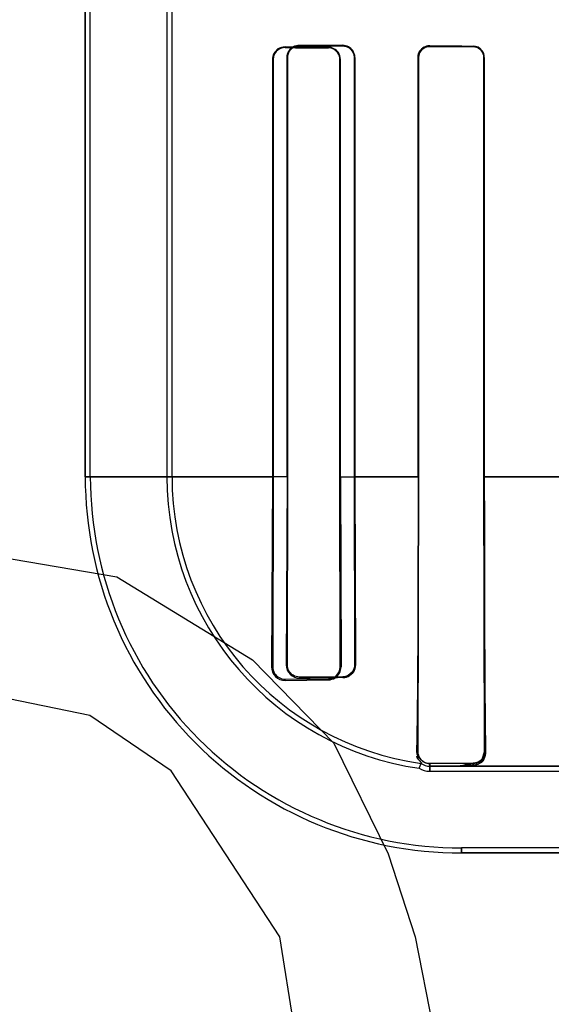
# Model space of a CAD drawing. Header units: millimetres. Extents: x 0 to 297, y 0 to 210.
# Tile 340 of 438: x 242.066 to 242.176, y 156.825 to 157.029. Entities that reach past the tile are written whole.
import ezdxf

# ---------------------------------------------------------------- set-up
doc = ezdxf.new("R2010")
doc.units = ezdxf.units.MM
doc.header["$LTSCALE"] = 16.335
doc.layers.get('0').update_dxf_attribs({"linetype": 'CONTINUOUS'})
for name, color, linetype in [('AXES_REF', 7, 'CONTINUOUS'), ('INTFCLR_1', 7, 'CONTINUOUS'), ('INTFCLR_72935', 7, 'CONTINUOUS')]:
    doc.layers.add(name, color=color, linetype=linetype)

msp = doc.modelspace()

# ---------------------------------------------------------------- linework, layer by layer
at = {"color": 7, "linetype": 'Continuous'}
for p, q in [((242.0519733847, 156.9189782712), (242.0857233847, 156.913233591)), ((242.0857233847, 156.913233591), (242.1138484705, 156.8959995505)), ((242.1138484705, 156.8959995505), (242.1307234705, 156.87876551)), ((242.0800984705, 156.8845101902), (242.0519733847, 156.8902548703)), ((242.0969734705, 156.8730208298), (242.0800984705, 156.8845101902)), ((242.1307234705, 156.87876551), (242.1419734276, 156.8557867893)), ((242.1194733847, 156.8385527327), (242.0969734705, 156.8730208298)), ((242.1419734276, 156.8557867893), (242.1475984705, 156.8385527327)), ((242.1250984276, 156.8040846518), (242.1194733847, 156.8385527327)), ((242.1475984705, 156.8385527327), (242.1532233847, 156.8098293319))]:
    msp.add_line(p, q, dxfattribs=at)
for radius in [5.8174969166, 5.817, 5.7797484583]:
    msp.add_circle((241.4979109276, 154.8339782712), radius, dxfattribs=at)
msp.add_arc((241.4979109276, 154.8339782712), 5.76, 278.2771290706, 261.7228709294, dxfattribs=at)
at = {"layer": 'AXES_REF', "color": 9, "linetype": 'Continuous'}
msp.add_circle((241.4979109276, 154.8339782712), 3.5571461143, dxfattribs=at)
at = {"layer": 'AXES_REF', "color": 7, "linetype": 'Continuous'}
msp.add_arc((241.4979109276, 154.8339782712), 5.892, 113.0826660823, 66.91733391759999, dxfattribs=at)
at = {"layer": 'AXES_REF', "color": 9, "linetype": 'Continuous'}
msp.add_arc((241.4979109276, 154.8339782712), 5.3067073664, 94.4118118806, 85.5881881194, dxfattribs=at)
at = {"layer": 'INTFCLR_1', "color": 6, "linetype": 'Continuous'}
for p, q in [((242.0791474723, 156.9339697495), (242.0791474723, 158.5359697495)), ((242.0802054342, 156.9339697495), (242.0802054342, 158.5359798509)), ((242.0960895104, 157.0345241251), (242.0960895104, 156.9339697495)), ((242.0971474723, 156.9339697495), (242.0971474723, 157.0345241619)), ((242.1179704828, 157.0205515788), (242.1179704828, 156.9339697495)), ((242.1181225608, 157.0205515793), (242.1181225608, 156.9339697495)), ((242.1319526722, 156.9339697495), (242.1319526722, 157.0205515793)), ((242.13207717, 156.9339697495), (242.13207717, 157.0205515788)), ((242.1481765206, 157.0209697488), (242.1481765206, 156.9339697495)), ((242.1482853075, 157.0209697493), (242.1482853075, 156.9339697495)), ((242.1618148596, 156.9339697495), (242.1618148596, 157.0209697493)), ((242.1619132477, 156.9339697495), (242.1619132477, 157.0209697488)), ((242.1179704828, 156.9339697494), (242.1177842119, 156.8945515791)), ((242.1181225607, 156.9339697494), (242.1180373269, 156.8945515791)), ((242.1320241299, 156.8945515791), (242.1319526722, 156.9339697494)), ((242.13207717, 156.9339697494), (242.1322013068, 156.8945515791)), ((242.1482853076, 156.9339697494), (242.1481320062, 156.8769697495)), ((242.1619525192, 156.8769697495), (242.1618148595, 156.9339697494)), ((242.1205786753, 156.8920166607), (242.1295786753, 156.892079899)), ((242.1205786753, 156.891759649), (242.1295786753, 156.8918781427)), ((242.1484093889, 156.8735402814), (242.1488010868, 156.8745531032)), ((242.1505786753, 156.8745186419), (242.1595786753, 156.8745677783)), ((242.1571474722, 156.8739697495), (242.1505786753, 156.8739697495)), ((242.1505786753, 156.8729117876), (242.3006330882, 156.8729117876)), ((242.6630098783, 156.8570277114), (242.1571474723, 156.8570277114))]:
    msp.add_line(p, q, dxfattribs=at)
at = {"layer": 'INTFCLR_1', "color": 7, "linetype": 'Continuous'}
for p, q in [((242.1205786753, 157.0229919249), (242.119843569, 157.0228834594)), ((242.1615658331, 156.8756519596), (242.1619525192, 156.8769697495)), ((242.1605880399, 156.8744212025), (242.1601866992, 156.8742747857)), ((242.1609521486, 156.8746224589), (242.1605880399, 156.8744212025)), ((242.1601866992, 156.8742747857), (242.1595786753, 156.8741855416))]:
    msp.add_line(p, q, dxfattribs=at)
at = {"layer": 'INTFCLR_1', "color": 9, "linetype": 'Continuous'}
for p, q in [((242.1205786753, 157.0229919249), (242.1205786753, 157.0231368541)), ((242.1295786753, 157.0230673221), (242.1295786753, 157.0229386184)), ((242.1505786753, 157.0232528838), (242.1505786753, 157.023359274)), ((242.1595786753, 157.0233150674), (242.1595786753, 157.0232148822)), ((242.1179704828, 157.0205515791), (242.1181225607, 157.0205515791)), ((242.1319526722, 157.0205515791), (242.13207717, 157.0205515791)), ((242.1481765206, 157.0209697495), (242.1482853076, 157.0209697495)), ((242.1618148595, 157.0209697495), (242.1619132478, 157.0209697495)), ((242.0791474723, 156.9339684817), (242.1181237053, 156.9339684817)), ((242.1319528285, 156.9339684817), (242.1482854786, 156.9339684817)), ((242.1618155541, 156.9339684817), (242.1784034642, 156.9339684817)), ((242.1180373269, 156.8945515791), (242.1177842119, 156.8945515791)), ((242.1322013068, 156.8945515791), (242.1320241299, 156.8945515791)), ((242.1205786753, 156.891759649), (242.1205786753, 156.8920166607)), ((242.1295786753, 156.892079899), (242.1295786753, 156.8918781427)), ((242.1478261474, 156.8769697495), (242.1481320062, 156.8769697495)), ((242.162190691, 156.8769697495), (242.1619525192, 156.8769697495)), ((242.1505786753, 156.8729117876), (242.1505786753, 156.8745186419)), ((242.1595786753, 156.8745677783), (242.1595786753, 156.8741855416)), ((242.3006329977, 156.8739697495), (242.1571474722, 156.8739697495)), ((242.1571474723, 156.8570277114), (242.1571474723, 156.8559697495)), ((242.6630093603, 156.8559697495), (242.157147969, 156.8559697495))]:
    msp.add_line(p, q, dxfattribs=at)
at = {"layer": 'INTFCLR_1', "color": 7, "linetype": 'Continuous'}
for points in [[(242.1498335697, 157.023244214), (242.1499075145, 157.0232667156), (242.149983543, 157.0232871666), (242.150061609, 157.0233054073), (242.1501413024, 157.0233212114), (242.1502229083, 157.0233345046), (242.1503074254, 157.0233452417), (242.1503951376, 157.0233531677), (242.1504855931, 157.0233579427), (242.1505786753, 157.023359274)], [(242.1505786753, 157.0232528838), (242.150496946, 157.0232517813), (242.1504145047, 157.0232476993), (242.1503314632, 157.0232405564), (242.1502472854, 157.0232301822), (242.1501627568, 157.0232165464), (242.1500799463, 157.0232000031), (242.1499995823, 157.0231808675), (242.1499210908, 157.0231591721), (242.1498445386, 157.0231350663)]]:
    msp.add_lwpolyline(points, dxfattribs=at)
at = {"layer": 'INTFCLR_1', "color": 6, "linetype": 'Continuous'}
for centre, radius, start, end in [((242.1571474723, 156.9339697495), 0.078, 179.9999999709, 269.9999999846), ((242.1571474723, 156.9339697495), 0.0769420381, 179.9999997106, 269.9999998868), ((242.1571474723, 156.9339697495), 0.06105796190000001, 179.9999996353, 261.772076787), ((242.1571474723, 156.9339697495), 0.06, 180.0000000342, 262.0038577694), ((242.1205300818, 156.8945053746), 0.002746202, 179.0359802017, 271.0139068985), ((242.1505786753, 156.8769697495), 0.003, 233.6632837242, 269.9999999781), ((242.1505786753, 156.8769697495), 0.0040579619, 237.6848816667, 270.0000036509)]:
    msp.add_arc(centre, radius, start, end, dxfattribs=at)
for centre, major_axis, start_param, end_param in [((242.4100786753, 157.0235515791), (0.312931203, 0), -2.752156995, -2.682292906), ((242.4100786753, 157.0235515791), (0.330931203, 0), -2.6358278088, -2.5822577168), ((242.4100786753, 157.0239697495), (0.312931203, 0), -2.5485709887, -2.4989177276), ((242.4100786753, 157.0239697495), (0.330931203, 0), -2.4721230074, -2.4294368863)]:
    msp.add_ellipse(centre, major_axis=major_axis, ratio=0.0034906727, start_param=start_param, end_param=end_param, dxfattribs=at)
for points, knots in [([(242.1205786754, 157.0231368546), (242.1200724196, 157.0231411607), (242.118718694, 157.0227678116), (242.1179704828, 157.0213652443), (242.1179704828, 157.0205515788)], [0, 0, 0, 0, 0.3835585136, 1, 1, 1, 1]), ([(242.13207717, 157.0205515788), (242.13207717, 157.0210438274), (242.1317050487, 157.0223458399), (242.1303591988, 157.0230618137), (242.1295786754, 157.0230673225)], [0, 0, 0, 0, 0.3867472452, 1, 1, 1, 1]), ([(242.1319526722, 157.0205515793), (242.1319526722, 157.0210203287), (242.1315977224, 157.0222571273), (242.1303186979, 157.0229344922), (242.1295786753, 157.0229386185)], [0, 0, 0, 0, 0.3877860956, 1, 1, 1, 1]), ([(242.1619132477, 157.0209697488), (242.1619132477, 157.0214563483), (242.161537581, 157.0226778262), (242.1602820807, 157.0233117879), (242.1595786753, 157.0233150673)], [0, 0, 0, 0, 0.4089028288, 1, 1, 1, 1]), ([(242.1618148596, 157.0209697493), (242.1618148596, 157.0214530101), (242.1614367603, 157.0226264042), (242.1602359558, 157.0232122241), (242.1595786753, 157.0232148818)], [0, 0, 0, 0, 0.4237097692, 1, 1, 1, 1]), ([(242.1481765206, 156.9339697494), (242.1481765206, 156.9334403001), (242.1481764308, 156.9323810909), (242.1481760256, 156.9307914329), (242.1481753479, 156.9291997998), (242.1481743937, 156.9276051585), (242.1481731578, 156.9260066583), (242.1481716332, 156.9244033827), (242.1481698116, 156.9227946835), (242.1481676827, 156.9211797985), (242.148165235, 156.9195583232), (242.1481624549, 156.9179296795), (242.1481593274, 156.9162938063), (242.1481558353, 156.9146504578), (242.1481519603, 156.9130000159), (242.148147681, 156.9113426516), (242.1481429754, 156.909679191), (242.1481378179, 156.9080103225), (242.1481321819, 156.9063373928), (242.1481260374, 156.9046617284), (242.1481193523, 156.9029852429), (242.1481120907, 156.9013099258), (242.1481042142, 156.8996382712), (242.1480956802, 156.8979731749), (242.148086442, 156.8963178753), (242.1480764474, 156.8946759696), (242.1480656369, 156.8930512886), (242.1480539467, 156.8914486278), (242.1480412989, 156.8898724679), (242.1480275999, 156.8883273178), (242.1480127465, 156.8868195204), (242.1479966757, 156.8853598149), (242.1479742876, 156.8835578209), (242.1479445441, 156.8815404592), (242.1478986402, 156.8792180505), (242.1478579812, 156.877741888), (242.1478261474, 156.8769697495)], [0, 0, 0, 0, 0.0278645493, 0.055745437, 0.0836625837, 0.1116310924, 0.1396703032, 0.1677905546, 0.1960104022, 0.2243350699, 0.2527808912, 0.2813476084, 0.3100495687, 0.3388759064, 0.3678360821, 0.3969114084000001, 0.4261021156, 0.4553831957, 0.484743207, 0.5141477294, 0.5435728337, 0.5729761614, 0.6023193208, 0.6315518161, 0.660610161, 0.6894379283, 0.7179657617, 0.7461178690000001, 0.7737870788, 0.800920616, 0.8274412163, 0.8531452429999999, 0.8777485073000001, 0.9222862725, 0.9593283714, 1, 1, 1, 1]), ([(242.1619132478, 156.9339697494), (242.1619132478, 156.9334022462), (242.1619133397, 156.9322671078), (242.1619137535, 156.9305639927), (242.1619144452, 156.9288599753), (242.1619154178, 156.9271545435), (242.1619166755, 156.9254474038), (242.1619182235, 156.9237381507), (242.1619200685, 156.9220266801), (242.1619222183, 156.9203126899), (242.1619246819, 156.918596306), (242.1619274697, 156.9168774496), (242.161930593, 156.9151565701), (242.161934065, 156.9134338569), (242.1619378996, 156.9117101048), (242.1619421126, 156.9099858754), (242.1619467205, 156.908262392), (242.1619517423, 156.9065406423), (242.1619571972, 156.904822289), (242.1619631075, 156.9031088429), (242.1619694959, 156.9014024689), (242.1619763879, 156.8997052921), (242.1619838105, 156.8980199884), (242.1619917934, 156.8963493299), (242.1620003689, 156.8946965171), (242.1620095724, 156.89306505), (242.1620194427, 156.8914587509), (242.1620300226, 156.8898818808), (242.1620413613, 156.8883388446), (242.1620535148, 156.8868345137), (242.1620665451, 156.8853740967), (242.1620805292, 156.8839637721), (242.1621000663, 156.8821996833), (242.1621308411, 156.879874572), (242.1621641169, 156.8780014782), (242.162190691, 156.8769697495)], [0, 0, 0, 0, 0.0298678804, 0.0597427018, 0.0896355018, 0.1195508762, 0.1495001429, 0.179482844, 0.2095094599, 0.2395754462, 0.269690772, 0.2998433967, 0.330039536, 0.3602613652, 0.3905105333, 0.4207613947, 0.4510083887, 0.4812183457, 0.5113780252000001, 0.5414463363, 0.5713981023, 0.6011856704, 0.6307700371, 0.6600970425, 0.6891139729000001, 0.7177592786, 0.7459630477, 0.7736556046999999, 0.8007523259, 0.8271757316, 0.8528316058, 0.8776175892, 0.9014052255, 0.9456817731, 1, 1, 1, 1]), ([(242.1180373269, 156.8945515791), (242.1180350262, 156.8940934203), (242.1183687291, 156.8927793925), (242.1197493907, 156.8920103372), (242.1205786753, 156.8920166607)], [0, 0, 0, 0, 0.3558633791, 1, 1, 1, 1]), ([(242.1295786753, 156.892079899), (242.130160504, 156.8920836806), (242.1314554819, 156.8925638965), (242.1320268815, 156.8938798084), (242.1320241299, 156.8945515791)], [0, 0, 0, 0, 0.4641296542, 1, 1, 1, 1]), ([(242.1295786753, 156.8918781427), (242.1300667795, 156.8918833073), (242.131431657, 156.8922605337), (242.1322084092, 156.8936973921), (242.1322013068, 156.8945515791)], [0, 0, 0, 0, 0.3636400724, 1, 1, 1, 1]), ([(242.1481320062, 156.8769697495), (242.1481285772, 156.8764974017), (242.1484779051, 156.8752215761), (242.149806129, 156.874514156), (242.1505786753, 156.8745186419)], [0, 0, 0, 0, 0.3794303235, 1, 1, 1, 1]), ([(242.1571474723, 156.8739697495), (242.1566987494, 156.8739697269), (242.1548737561, 156.8739482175), (242.1580238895, 156.8742127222), (242.1588724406, 156.8741732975), (242.1595786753, 156.8741855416)], [0, 0, 0, 0, 0.2623407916, 0.58704572, 1, 1, 1, 1])]:
    msp.add_open_spline(points, degree=3, knots=knots, dxfattribs=at)
at = {"layer": 'INTFCLR_1', "color": 7, "linetype": 'Continuous'}
for points, knots in [([(242.1205786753, 157.0229919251), (242.1200863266, 157.0229880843), (242.1188087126, 157.0226303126), (242.1181196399, 157.0213045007), (242.1181225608, 157.0205515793)], [0, 0, 0, 0, 0.3953805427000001, 1, 1, 1, 1]), ([(242.1505786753, 157.0233592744), (242.1500527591, 157.0233533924), (242.1487933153, 157.0229578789), (242.1481739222, 157.0216649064), (242.1481765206, 157.0209697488)], [0, 0, 0, 0, 0.4307134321, 1, 1, 1, 1]), ([(242.1481765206, 157.0209697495), (242.148176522, 157.0214622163), (242.1484985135, 157.0224746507), (242.1493633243, 157.0230927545), (242.1498335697, 157.023244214)], [0, 0, 0, 0, 0.4992051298, 1, 1, 1, 1]), ([(242.1505786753, 157.0232528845), (242.150028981, 157.0232452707), (242.1488171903, 157.0228163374), (242.1482822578, 157.0215877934), (242.1482853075, 157.0209697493)], [0, 0, 0, 0, 0.4707549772, 1, 1, 1, 1]), ([(242.159578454, 156.8745678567), (242.160128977, 156.8745684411), (242.1613832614, 156.8750206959), (242.1619626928, 156.8763018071), (242.1619531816, 156.876968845)], [0, 0, 0, 0, 0.4521273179, 1, 1, 1, 1]), ([(242.1595786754, 156.8741855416), (242.1600388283, 156.87419774), (242.1614250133, 156.8745942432), (242.1621504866, 156.8760676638), (242.162190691, 156.8769697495)], [0, 0, 0, 0, 0.3376483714, 1, 1, 1, 1])]:
    msp.add_open_spline(points, degree=3, knots=knots, dxfattribs=at)
for points in [[(242.1498445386, 157.0231350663), (242.1493525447, 157.0229705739), (242.1486250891, 157.0226868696), (242.1486251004, 157.0221681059)], [(242.162190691, 156.8769697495), (242.1622038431, 156.8764623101), (242.1620730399, 156.8759718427), (242.1617982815, 156.8754983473)], [(242.1595786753, 156.8745677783), (242.1600620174, 156.8745703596), (242.1606940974, 156.8746105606), (242.1609578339, 156.8750156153)]]:
    msp.add_open_spline(points, degree=3, dxfattribs=at)
at = {"layer": 'INTFCLR_1', "color": 6, "linetype": 'Continuous'}
msp.add_open_spline([(242.1478261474, 156.8769697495), (242.1478067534, 156.8764993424), (242.1485823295, 156.8755219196), (242.1481161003, 156.8755874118)], degree=3, dxfattribs=at)
at = {"layer": 'INTFCLR_72935', "color": 6, "linetype": 'Continuous'}
for p, q in [((242.0791474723, 158.5359697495), (242.0791474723, 156.9339697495)), ((242.0802054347, 156.9339697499), (242.0802054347, 158.5359899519)), ((242.09608951, 157.037355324), (242.09608951, 156.9339697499)), ((242.0971474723, 156.9339697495), (242.0971474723, 157.0362811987)), ((242.1209969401, 156.9339697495), (242.1209969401, 157.0209697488)), ((242.1211418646, 156.9339697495), (242.1211418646, 157.0209697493)), ((242.1349368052, 157.0209697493), (242.1349368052, 156.9339697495)), ((242.1350575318, 157.0209697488), (242.1350575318, 156.9339697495)), ((242.1481765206, 156.9339697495), (242.1481765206, 157.0209697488)), ((242.1482853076, 156.9339697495), (242.1482853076, 157.0209697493)), ((242.1618148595, 157.0209697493), (242.1618148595, 156.9339697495)), ((242.1619132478, 157.0209697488), (242.1619132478, 156.9339697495)), ((242.1209969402, 156.9339697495), (242.1208365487, 156.8949697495)), ((242.1210620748, 156.8949697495), (242.1211418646, 156.9339697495)), ((242.1349368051, 156.9339697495), (242.1350046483, 156.8949697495)), ((242.1350575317, 156.9339697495), (242.1351724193, 156.8949697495)), ((242.1481320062, 156.8769697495), (242.1482853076, 156.9339697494)), ((242.1618148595, 156.9339697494), (242.1619525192, 156.8769697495)), ((242.1325786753, 156.8925189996), (242.1235786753, 156.8924591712)), ((242.1484093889, 156.8735402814), (242.1488010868, 156.8745531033)), ((242.1595786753, 156.8745677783), (242.1505786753, 156.8745186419)), ((242.1505786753, 156.8739697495), (242.1571474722, 156.8739697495)), ((242.1505786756, 156.8729117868), (242.3034642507, 156.8729117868)), ((242.6630098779, 156.8570277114), (242.1571474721, 156.8570277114))]:
    msp.add_line(p, q, dxfattribs=at)
at = {"layer": 'INTFCLR_72935', "color": 9, "linetype": 'Continuous'}
for p, q in [((242.1235786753, 157.0235303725), (242.1235786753, 157.0233915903)), ((242.1325786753, 157.0233403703), (242.1325786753, 157.0234648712)), ((242.1505786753, 157.023359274), (242.1505786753, 157.0232528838)), ((242.1595786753, 157.0232148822), (242.1595786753, 157.0233150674)), ((242.1211418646, 157.0209697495), (242.1209969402, 157.0209697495)), ((242.1350575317, 157.0209697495), (242.1349368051, 157.0209697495)), ((242.1482853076, 157.0209697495), (242.1481765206, 157.0209697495)), ((242.1619132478, 157.0209697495), (242.1618148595, 157.0209697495)), ((242.1211427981, 156.9339684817), (242.0791474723, 156.9339684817)), ((242.1482856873, 156.9339684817), (242.1349366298, 156.9339684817)), ((242.1784031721, 156.9339684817), (242.1618154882, 156.9339684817)), ((242.1208365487, 156.8949697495), (242.1210620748, 156.8949697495)), ((242.1350046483, 156.8949697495), (242.1351724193, 156.8949697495)), ((242.1235786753, 156.8924591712), (242.1235786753, 156.8922298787)), ((242.1325786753, 156.8923306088), (242.1325786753, 156.8925189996)), ((242.1481320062, 156.8769697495), (242.1478261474, 156.8769697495)), ((242.1619525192, 156.8769697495), (242.162190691, 156.8769697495)), ((242.1505786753, 156.8745186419), (242.1505786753, 156.8729117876)), ((242.1595786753, 156.8741855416), (242.1595786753, 156.8745677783)), ((242.1571474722, 156.8739697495), (242.3006330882, 156.8739697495)), ((242.1571474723, 156.8559697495), (242.1571474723, 156.8570277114)), ((242.1571479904, 156.8559697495), (242.6630093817, 156.8559697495))]:
    msp.add_line(p, q, dxfattribs=at)
at = {"layer": 'INTFCLR_72935', "color": 7, "linetype": 'Continuous'}
for p, q in [((242.1228447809, 157.0232823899), (242.1235786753, 157.0233915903)), ((242.1619525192, 156.8769697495), (242.1615634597, 156.875648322)), ((242.1601865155, 156.874274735), (242.1605879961, 156.8744211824)), ((242.1605879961, 156.8744211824), (242.160952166, 156.8746224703)), ((242.1595786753, 156.8741855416), (242.1601865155, 156.874274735))]:
    msp.add_line(p, q, dxfattribs=at)
for points in [[(242.1505786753, 157.023359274), (242.150485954, 157.0233579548), (242.150395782, 157.0233532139), (242.1503082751, 157.0233453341), (242.150223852, 157.0233346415), (242.150142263, 157.0233213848), (242.1500626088, 157.0233056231), (242.1499846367, 157.0232874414), (242.1499087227, 157.0232670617), (242.1498349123, 157.023244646)], [(242.1498476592, 157.0231361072), (242.1499226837, 157.0231596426), (242.1499994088, 157.0231808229), (242.1500777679, 157.0231995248), (242.1501576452, 157.0232156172), (242.1502389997, 157.023228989), (242.1503218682, 157.0232395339), (242.1504061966, 157.023247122), (242.1504918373, 157.0232516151), (242.1505786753, 157.0232528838)]]:
    msp.add_lwpolyline(points, dxfattribs=at)
at = {"layer": 'INTFCLR_72935', "color": 6, "linetype": 'Continuous'}
for centre, radius, start, end in [((242.1571474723, 156.9339697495), 0.078, 180.0000000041, 270.0000000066), ((242.1571474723, 156.9339697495), 0.0769420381, 179.9999997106, 269.9999998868), ((242.1571474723, 156.9339697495), 0.06105796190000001, 179.9999996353, 261.772076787), ((242.1571474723, 156.9339697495), 0.06, 179.9999999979, 262.003857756), ((242.1235416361, 156.8949348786), 0.0027052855, 179.2614501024, 270.784495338), ((242.1542583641, 154.5499431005), 2.3424878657, 90.53027912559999, 90.7504273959), ((242.1505786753, 156.8769697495), 0.003, 233.6632837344, 269.9999999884), ((242.1505786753, 156.8769697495), 0.0040579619, 237.6848816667, 270.0000036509)]:
    msp.add_arc(centre, radius, start, end, dxfattribs=at)
for major_axis, ratio, start_param, end_param in [((0.312931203, 0), 0.0034906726, -2.7276365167, -2.66111961), ((0.330931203, 0), 0.0034906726, -2.6174210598, -2.5653995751), ((0.312931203, 0), 0.0034906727, -2.5485709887, -2.4989177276), ((0.330931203, 0), 0.0034906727, -2.4721230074, -2.4294368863)]:
    msp.add_ellipse((242.4100786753, 157.0239697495), major_axis=major_axis, ratio=ratio, start_param=start_param, end_param=end_param, dxfattribs=at)
for points, knots in [([(242.1209969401, 157.0209697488), (242.1209969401, 157.021429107), (242.1213364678, 157.0227566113), (242.1227348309, 157.0235370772), (242.1235786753, 157.0235303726)], [0, 0, 0, 0, 0.3524768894, 1, 1, 1, 1]), ([(242.1350575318, 157.0209697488), (242.1350575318, 157.0214632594), (242.134683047, 157.0227560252), (242.1333481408, 157.0234597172), (242.1325786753, 157.0234648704)], [0, 0, 0, 0, 0.3907467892, 1, 1, 1, 1]), ([(242.1325786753, 157.0233403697), (242.1330345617, 157.0233379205), (242.1342589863, 157.0229886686), (242.1349368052, 157.0217137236), (242.1349368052, 157.0209697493)], [0, 0, 0, 0, 0.3799528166, 1, 1, 1, 1]), ([(242.1619132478, 157.0209697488), (242.1619132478, 157.021480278), (242.1615120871, 157.0227066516), (242.1602594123, 157.0233118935), (242.1595786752, 157.0233150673)], [0, 0, 0, 0, 0.4285574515, 1, 1, 1, 1]), ([(242.1595786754, 157.0232148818), (242.1600473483, 157.0232129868), (242.1612161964, 157.0228456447), (242.1618148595, 157.0216408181), (242.1618148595, 157.0209697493)], [0, 0, 0, 0, 0.4112117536, 1, 1, 1, 1]), ([(242.1481765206, 156.9339697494), (242.1481765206, 156.9334403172), (242.1481764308, 156.9323811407), (242.1481760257, 156.9307915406), (242.148175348, 156.9291999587), (242.1481743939, 156.9276053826), (242.148173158, 156.9260069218), (242.1481716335, 156.9244037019), (242.148169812, 156.9227950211), (242.1481676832, 156.9211801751), (242.1481652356, 156.9195587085), (242.1481624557, 156.9179301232), (242.1481593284, 156.916294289), (242.1481558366, 156.9146510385), (242.1481519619, 156.913000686), (242.1481476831, 156.911343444), (242.148142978, 156.9096800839), (242.1481378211, 156.908011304), (242.1481321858, 156.9063384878), (242.1481260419, 156.9046629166), (242.1481193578, 156.9029865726), (242.1481120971, 156.9013113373), (242.1481042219, 156.8996398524), (242.148095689, 156.8979748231), (242.1480864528, 156.8963197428), (242.1480764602, 156.8946779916), (242.1480656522, 156.8930535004), (242.1480539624, 156.8914506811), (242.1480413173, 156.8898746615), (242.1480276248, 156.8883300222), (242.148012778, 156.8868225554), (242.147996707, 156.8853624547), (242.1479743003, 156.883558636), (242.1479445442, 156.8815403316), (242.1478986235, 156.8792174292), (242.1478579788, 156.8777418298), (242.1478261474, 156.8769697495)], [0, 0, 0, 0, 0.0278636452, 0.05574372, 0.0836595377, 0.1116274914, 0.13966516, 0.1677854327, 0.1960038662, 0.2243289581, 0.2527737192, 0.2813406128, 0.3100403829, 0.3388666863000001, 0.3678239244, 0.3968975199, 0.4260864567, 0.4553657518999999, 0.4847246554, 0.5141260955, 0.5435504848, 0.5729501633, 0.6022933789, 0.631520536, 0.6605806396, 0.6894004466, 0.7179263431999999, 0.7460783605, 0.7737579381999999, 0.8008738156, 0.8273748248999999, 0.8530986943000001, 0.8777225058, 0.9223159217, 0.9593314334, 1, 1, 1, 1]), ([(242.1619132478, 156.9339697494), (242.1619132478, 156.9334022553), (242.1619133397, 156.9322671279), (242.1619137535, 156.9305640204), (242.1619144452, 156.9288600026), (242.1619154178, 156.9271545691), (242.1619166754, 156.9254474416), (242.1619182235, 156.9237381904), (242.1619200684, 156.9220267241), (242.1619222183, 156.9203127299), (242.1619246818, 156.9185963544), (242.1619274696, 156.9168774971), (242.1619305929, 156.9151566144), (242.161934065, 156.9134338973), (242.1619378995, 156.9117101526), (242.1619421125, 156.9099859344), (242.1619467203, 156.9082624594), (242.1619517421, 156.9065407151), (242.161957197, 156.9048223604), (242.1619631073, 156.9031089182), (242.1619694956, 156.9014025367), (242.1619763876, 156.8997053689), (242.1619838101, 156.8980200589), (242.161991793, 156.8963494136), (242.1620003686, 156.8946965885), (242.1620095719, 156.8930651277), (242.1620194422, 156.8914588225), (242.162030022, 156.8898819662), (242.1620413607, 156.8883389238), (242.1620535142, 156.8868345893), (242.1620665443, 156.8853741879), (242.1620805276, 156.8839639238), (242.1621000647, 156.8821998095), (242.1621308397, 156.8798746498), (242.162164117, 156.878001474), (242.162190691, 156.8769697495)], [0, 0, 0, 0, 0.0298673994, 0.059742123, 0.08963510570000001, 0.1195504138, 0.1494996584, 0.1794818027, 0.2095088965, 0.2395747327, 0.2696899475, 0.2998423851, 0.330038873, 0.3602607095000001, 0.3905097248, 0.4207603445, 0.4510071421, 0.4812170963, 0.5113766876, 0.5414451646, 0.5713966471, 0.6011847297, 0.6307683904, 0.6600959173, 0.6891123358, 0.7177582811, 0.7459615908, 0.773654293, 0.8007506, 0.8271746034, 0.8528304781, 0.8776150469, 0.9014009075, 0.9456819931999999, 1, 1, 1, 1]), ([(242.1235786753, 156.8924591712), (242.1231234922, 156.8924559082), (242.1218212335, 156.8927850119), (242.1210582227, 156.8941498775), (242.1210620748, 156.8949697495)], [0, 0, 0, 0, 0.356994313, 1, 1, 1, 1]), ([(242.1350046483, 156.8949697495), (242.1350066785, 156.8944498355), (242.1346061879, 156.8931722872), (242.1332998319, 156.8925234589), (242.1325786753, 156.8925189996)], [0, 0, 0, 0, 0.4189209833, 1, 1, 1, 1]), ([(242.1505786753, 156.8745186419), (242.1501261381, 156.8745160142), (242.1488554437, 156.8748478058), (242.1481262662, 156.8761790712), (242.1481320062, 156.8769697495)], [0, 0, 0, 0, 0.3640032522, 1, 1, 1, 1]), ([(242.1595786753, 156.8741855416), (242.1588719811, 156.8741732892), (242.1586184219, 156.8746591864), (242.1570285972, 156.8739697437), (242.1571474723, 156.8739697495)], [0, 0, 0, 0, 0.8560268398, 1, 1, 1, 1])]:
    msp.add_open_spline(points, degree=3, knots=knots, dxfattribs=at)
at = {"layer": 'INTFCLR_72935', "color": 7, "linetype": 'Continuous'}
for points, knots in [([(242.1211418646, 157.0209697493), (242.1211422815, 157.0215164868), (242.1215785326, 157.0227995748), (242.1228865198, 157.0233852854), (242.1235786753, 157.0233915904)], [0, 0, 0, 0, 0.4413011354, 1, 1, 1, 1]), ([(242.1498349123, 157.023244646), (242.1493681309, 157.0230946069), (242.1485021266, 157.0224798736), (242.1481765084, 157.0214663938), (242.1481765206, 157.0209697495)], [0, 0, 0, 0, 0.4967872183, 1, 1, 1, 1]), ([(242.1481765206, 157.0209697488), (242.148176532, 157.0214503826), (242.1485447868, 157.0227033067), (242.1498408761, 157.023350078), (242.1505786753, 157.0233592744)], [0, 0, 0, 0, 0.3944502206, 1, 1, 1, 1]), ([(242.1482853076, 157.0209697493), (242.1482851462, 157.0214774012), (242.1486884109, 157.0226857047), (242.1499199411, 157.0232418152), (242.1505786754, 157.0232528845)], [0, 0, 0, 0, 0.4352001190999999, 1, 1, 1, 1]), ([(242.1351724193, 156.8949697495), (242.1351761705, 156.8944435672), (242.1347851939, 156.8930769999), (242.1333822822, 156.8923413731), (242.1325786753, 156.8923306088)], [0, 0, 0, 0, 0.3956731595, 1, 1, 1, 1]), ([(242.162190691, 156.8769697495), (242.162164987, 156.8764417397), (242.1618679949, 156.8750364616), (242.1604186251, 156.8742080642), (242.1595786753, 156.8741855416)], [0, 0, 0, 0, 0.3861788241, 1, 1, 1, 1]), ([(242.1619538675, 156.8769682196), (242.1619615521, 156.876448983), (242.1615530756, 156.8751947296), (242.1602761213, 156.8745685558), (242.1595790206, 156.8745672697)], [0, 0, 0, 0, 0.4269117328, 1, 1, 1, 1])]:
    msp.add_open_spline(points, degree=3, knots=knots, dxfattribs=at)
for points in [[(242.1482853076, 157.0209697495), (242.1482853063, 157.0214965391), (242.1483324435, 157.0222861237), (242.1488322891, 157.0224524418)], [(242.1343635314, 156.8930568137), (242.1347447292, 156.8934215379), (242.1351274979, 156.8939176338), (242.1351234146, 156.8944451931)], [(242.1325786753, 156.8923306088), (242.1330679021, 156.8923354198), (242.1336300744, 156.8924172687), (242.1339835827, 156.8927554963)], [(242.1615634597, 156.875648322), (242.161274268, 156.8752059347), (242.1608327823, 156.8746875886), (242.1603042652, 156.8746847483)], [(242.160952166, 156.8746224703), (242.1616210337, 156.8748778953), (242.1619489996, 156.8752556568), (242.1619360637, 156.8757557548)]]:
    msp.add_open_spline(points, degree=3, dxfattribs=at)
at = {"layer": 'INTFCLR_72935', "color": 6, "linetype": 'Continuous'}
msp.add_open_spline([(242.1488010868, 156.8745531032), (242.1493616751, 156.8744743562), (242.1479238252, 156.875455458), (242.1479471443, 156.8760210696)], degree=3, dxfattribs=at)

doc.saveas('drawing.dxf')
